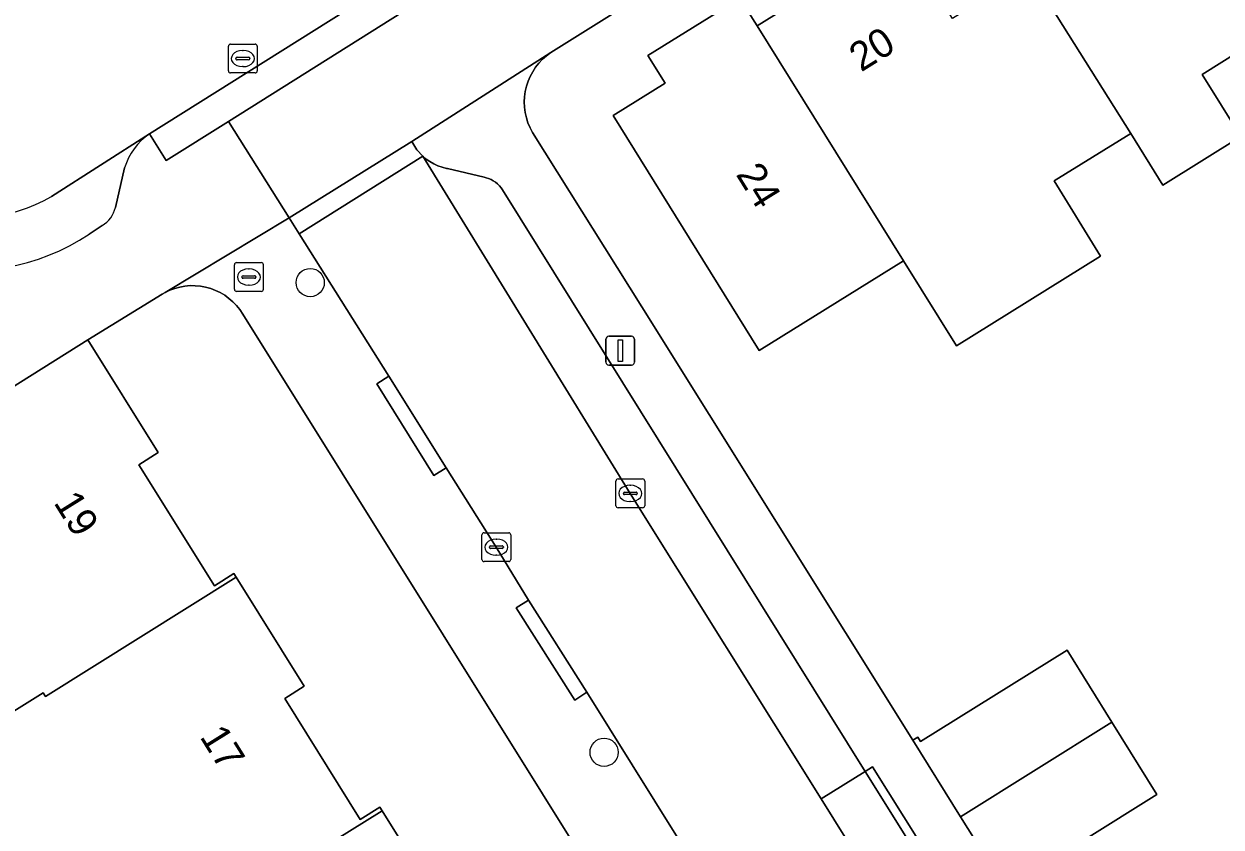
# Model space of a CAD drawing. Extents: x 158835 to 160077, y 386387 to 387778.
# Drawn here: x 159128.32 to 159169.83, y 386908.65 to 386936.5 of the extents above; entities that cross this region are included whole.
import ezdxf

# ---------------------------------------------------------------- set-up
doc = ezdxf.new("R2010")
doc.units = 0
for name, color, linetype in [('IMGEO_Boom', 7, 'Continuous'), ('IMGEO_Brandkraan', 7, 'Continuous'), ('IMGEO_Erf', 7, 'Continuous'), ('IMGEO_Kolk', 7, 'Continuous'), ('IMGEO_Lichtmast', 7, 'Continuous'), ('IMGEO_Muur', 7, 'Continuous'), ('IMGEO_Pand', 7, 'Continuous'), ('IMGEO_Pand_nummerreeks', 7, 'Continuous'), ('IMGEO_Parkeervlak_open', 7, 'Continuous'), ('IMGEO_Rijbaan_lokaal_gesloten', 7, 'Continuous'), ('IMGEO_Rijbaan_lokaal_open', 7, 'Continuous'), ('IMGEO_Rioolput', 7, 'Continuous'), ('IMGEO_Voetpad_open', 7, 'Continuous')]:
    doc.layers.add(name, color=color, linetype=linetype)

msp = doc.modelspace()

# ---------------------------------------------------------------- linework, layer by layer
at = {"layer": 'IMGEO_Boom'}
for centre in [(159138.243, 386927.527), (159148.436, 386911.238)]:
    msp.add_circle(centre, 0.489, dxfattribs=at)
at = {"layer": 'IMGEO_Brandkraan'}
for p, q in [((159135.617, 386927.295), (159135.617, 386928.147)), ((159135.692, 386928.221), (159136.544, 386928.221)), ((159136.105, 386928.001), (159136.13, 386928.001)), ((159136.618, 386928.147), (159136.618, 386927.295)), ((159135.876, 386927.715), (159135.876, 386927.727)), ((159136.314, 386927.678), (159135.916, 386927.678)), ((159135.919, 386927.764), (159136.317, 386927.764)), ((159136.36, 386927.727), (159136.36, 386927.715)), ((159136.544, 386927.221), (159135.692, 386927.221)), ((159136.128, 386927.441), (159136.103, 386927.441))]:
    msp.add_line(p, q, dxfattribs=at)
for points in [[(159135.617, 386927.295), (159135.617, 386928.147)], [(159135.692, 386928.221), (159136.544, 386928.221)], [(159136.618, 386928.147), (159136.618, 386927.295)], [(159136.544, 386927.221), (159135.692, 386927.221)]]:
    msp.add_lwpolyline(points, dxfattribs=at)
for centre, radius, start, end in [((159135.694, 386928.145), 0.0765, 91.552, 178.448), ((159135.694, 386928.145), 0.0765, 91.552, 178.448), ((159136.542, 386928.145), 0.0765, 1.552, 88.448), ((159136.542, 386928.145), 0.0765, 1.552, 88.448), ((159135.916, 386927.724), 0.0403, 85.8775, 175.7526), ((159135.913, 386927.714), 0.0366, 178.938, 274.7102), ((159136.317, 386927.721), 0.043, 264.8664, 352.4533), ((159136.321, 386927.726), 0.0386, 1.7309, 96.639), ((159135.694, 386927.297), 0.0765, 181.552, 268.448), ((159135.694, 386927.297), 0.0765, 181.552, 268.448), ((159136.542, 386927.297), 0.0765, 271.552, 358.448), ((159136.542, 386927.297), 0.0765, 271.552, 358.448)]:
    msp.add_arc(centre, radius, start, end, dxfattribs=at)
for centre, major_axis, ratio, start_param, end_param in [((159136.104, 386927.721), (-0.387, 0.002), 0.722429, 4.712389, 7.853982), ((159136.129, 386927.721), (-0.39, 0.002), 0.717154, 1.570796, 4.712389)]:
    msp.add_ellipse(centre, major_axis=major_axis, ratio=ratio, start_param=start_param, end_param=end_param, dxfattribs=at)
at = {"layer": 'IMGEO_Erf'}
for points in [[(159218.693, 386980.571), (159146.59, 386935.503), (159146.441, 386935.395), (159146.303, 386935.274), (159146.175, 386935.141), (159146.061, 386934.997), (159145.959, 386934.843), (159145.872, 386934.681), (159145.799, 386934.512), (159145.742, 386934.337), (159145.701, 386934.158), (159145.676, 386933.975), (159145.667, 386933.792), (159145.675, 386933.608), (159145.699, 386933.425), (159145.739, 386933.246), (159145.795, 386933.07), (159145.867, 386932.901), (159145.955, 386932.736), (159149.74, 386926.686), (159159.144, 386911.655), (159159.314, 386911.761), (159159.41, 386911.608), (159164.491, 386914.784), (159166.046, 386912.282), (159167.601, 386909.78), (159162.54, 386906.61)], [(159180.191, 386939.172), (159175.199, 386936.041), (159174.079, 386937.828), (159169.167, 386934.748), (159170.516, 386932.597), (159167.806, 386930.905), (159166.699, 386932.701), (159164.039, 386931.062), (159165.652, 386928.445), (159160.652, 386925.33), (159158.818, 386928.282), (159153.814, 386925.173), (159148.75, 386933.325), (159150.548, 386934.442), (159149.953, 386935.401), (159153.141, 386937.398), (159153.743, 386936.431), (159158.73, 386939.548)], [(159153.24, 386898.677), (159135.902, 386926.439), (159135.802, 386926.59), (159135.689, 386926.732), (159135.564, 386926.863), (159135.427, 386926.982), (159135.281, 386927.088), (159135.125, 386927.181), (159134.962, 386927.26), (159134.792, 386927.324), (159134.618, 386927.372), (159134.439, 386927.405), (159134.259, 386927.421), (159134.078, 386927.422), (159133.897, 386927.406), (159133.719, 386927.374), (159133.544, 386927.327), (159133.374, 386927.263), (159133.211, 386927.185), (159133.115, 386927.131), (159130.533, 386925.542), (159132.976, 386921.632), (159132.297, 386921.208), (159134.92, 386917.01), (159135.599, 386917.434), (159135.679, 386917.307), (159138.036, 386913.533), (159137.358, 386913.109), (159139.981, 386908.911), (159140.659, 386909.334), (159140.738, 386909.207), (159143.097, 386905.433)]]:
    msp.add_lwpolyline(points, dxfattribs=at)
at = {"layer": 'IMGEO_Kolk'}
for p, q in [((159148.843, 386919.792), (159148.843, 386920.644)), ((159148.918, 386920.718), (159149.77, 386920.718)), ((159149.331, 386920.498), (159149.356, 386920.498)), ((159149.844, 386920.644), (159149.844, 386919.792)), ((159149.102, 386920.212), (159149.102, 386920.224)), ((159149.54, 386920.175), (159149.142, 386920.175)), ((159149.145, 386920.261), (159149.543, 386920.261)), ((159149.586, 386920.224), (159149.586, 386920.212)), ((159149.77, 386919.718), (159148.918, 386919.718)), ((159149.354, 386919.938), (159149.329, 386919.938)), ((159144.199, 386917.927), (159144.199, 386918.779)), ((159144.274, 386918.853), (159145.126, 386918.853)), ((159145.2, 386918.779), (159145.2, 386917.927)), ((159144.458, 386918.347), (159144.458, 386918.359)), ((159144.501, 386918.396), (159144.899, 386918.396)), ((159144.687, 386918.633), (159144.712, 386918.633)), ((159144.942, 386918.359), (159144.942, 386918.347)), ((159144.896, 386918.31), (159144.498, 386918.31)), ((159144.71, 386918.073), (159144.685, 386918.073)), ((159145.126, 386917.853), (159144.274, 386917.853))]:
    msp.add_line(p, q, dxfattribs=at)
for points in [[(159148.843, 386919.792), (159148.843, 386920.644)], [(159148.918, 386920.718), (159149.77, 386920.718)], [(159149.844, 386920.644), (159149.844, 386919.792)], [(159149.77, 386919.718), (159148.918, 386919.718)], [(159144.199, 386917.927), (159144.199, 386918.779)], [(159144.274, 386918.853), (159145.126, 386918.853)], [(159145.2, 386918.779), (159145.2, 386917.927)], [(159145.126, 386917.853), (159144.274, 386917.853)]]:
    msp.add_lwpolyline(points, dxfattribs=at)
for centre, radius, start, end in [((159148.92, 386920.642), 0.0765, 91.552, 178.448), ((159148.92, 386920.642), 0.0765, 91.552, 178.448), ((159149.768, 386920.642), 0.0765, 1.552, 88.448), ((159149.768, 386920.642), 0.0765, 1.552, 88.448), ((159149.142, 386920.221), 0.0403, 85.8775, 175.7526), ((159149.139, 386920.211), 0.0366, 178.938, 274.7102), ((159149.543, 386920.218), 0.043, 264.8664, 352.4533), ((159149.547, 386920.223), 0.0386, 1.7309, 96.639), ((159148.92, 386919.794), 0.0765, 181.552, 268.448), ((159148.92, 386919.794), 0.0765, 181.552, 268.448), ((159149.768, 386919.794), 0.0765, 271.552, 358.448), ((159149.768, 386919.794), 0.0765, 271.552, 358.448), ((159144.276, 386918.777), 0.0765, 91.552, 178.448), ((159144.276, 386918.777), 0.0765, 91.552, 178.448), ((159145.124, 386918.777), 0.0765, 1.552, 88.448), ((159145.124, 386918.777), 0.0765, 1.552, 88.448), ((159144.498, 386918.356), 0.0403, 85.8775, 175.7526), ((159144.495, 386918.346), 0.0366, 178.938, 274.7102), ((159144.899, 386918.353), 0.043, 264.8664, 352.4533), ((159144.903, 386918.358), 0.0386, 1.7309, 96.639), ((159144.276, 386917.929), 0.0765, 181.552, 268.448), ((159144.276, 386917.929), 0.0765, 181.552, 268.448), ((159145.124, 386917.929), 0.0765, 271.552, 358.448), ((159145.124, 386917.929), 0.0765, 271.552, 358.448)]:
    msp.add_arc(centre, radius, start, end, dxfattribs=at)
for centre, major_axis, ratio, start_param, end_param in [((159149.33, 386920.218), (-0.387, 0.002), 0.722429, 4.712389, 7.853982), ((159149.355, 386920.218), (-0.39, 0.002), 0.717154, 1.570796, 4.712389), ((159144.686, 386918.353), (-0.387, 0.002), 0.722429, 4.712389, 7.853982), ((159144.711, 386918.353), (-0.39, 0.002), 0.717154, 1.570796, 4.712389)]:
    msp.add_ellipse(centre, major_axis=major_axis, ratio=ratio, start_param=start_param, end_param=end_param, dxfattribs=at)
at = {"layer": 'IMGEO_Lichtmast'}
for p, q in [((159148.497, 386924.767), (159148.497, 386925.567)), ((159148.497, 386925.567), (159148.497, 386924.767)), ((159148.597, 386925.667), (159149.387, 386925.667)), ((159149.387, 386925.667), (159148.597, 386925.667)), ((159149.487, 386925.567), (159149.487, 386924.767)), ((159149.487, 386924.767), (159149.487, 386925.567)), ((159149.387, 386924.667), (159148.597, 386924.667)), ((159148.597, 386924.667), (159149.387, 386924.667))]:
    msp.add_line(p, q, dxfattribs=at)
msp.add_lwpolyline([(159148.917, 386925.542), (159149.067, 386925.542), (159149.067, 386924.792), (159148.917, 386924.792), (159148.917, 386925.542)], dxfattribs=at)
for centre, start, end in [((159148.597, 386925.567), 90, 180), ((159148.597, 386925.567), 90, 180), ((159149.387, 386925.567), 0, 90), ((159149.387, 386925.567), 360, 90), ((159148.597, 386924.767), 180, 270), ((159148.597, 386924.767), 180, 270), ((159149.387, 386924.767), 270, 0), ((159149.387, 386924.767), 270, 0)]:
    msp.add_arc(centre, 0.1, start, end, dxfattribs=at)
at = {"layer": 'IMGEO_Muur'}
msp.add_lwpolyline([(159149.74, 386926.686), (159159.144, 386911.655)], dxfattribs=at)
at = {"layer": 'IMGEO_Pand'}
for points in [[(159169.005, 386945.982), (159168.408, 386946.941), (159165.221, 386944.949), (159165.82, 386943.991), (159163.997, 386942.852), (159165.794, 386939.978), (159163.157, 386938.33), (159166.699, 386932.701), (159167.806, 386930.905), (159170.516, 386932.597), (159169.167, 386934.748), (159174.079, 386937.828)], [(159163.157, 386938.33), (159160.521, 386936.682), (159158.73, 386939.548), (159153.743, 386936.431), (159158.818, 386928.282), (159160.652, 386925.33), (159165.652, 386928.445), (159164.039, 386931.062), (159166.699, 386932.701)], [(159153.743, 386936.431), (159153.141, 386937.398), (159149.953, 386935.401), (159150.548, 386934.442), (159148.75, 386933.325), (159153.814, 386925.173), (159158.818, 386928.282)], [(159123.926, 386921.395), (159112.501, 386914.25), (159114.935, 386910.349), (159122.629, 386915.15), (159125.239, 386910.966), (159128.984, 386913.306), (159129.063, 386913.179), (159135.679, 386917.307), (159135.599, 386917.434), (159134.92, 386917.01), (159132.297, 386921.208), (159132.976, 386921.632), (159130.533, 386925.542)], [(159129.063, 386913.179), (159128.984, 386913.306), (159125.239, 386910.966), (159115.339, 386904.78), (159117.771, 386900.875), (159127.954, 386907.217), (159130.562, 386903.037), (159134.051, 386905.219), (159134.13, 386905.092), (159140.738, 386909.207), (159140.659, 386909.334), (159139.981, 386908.911), (159137.358, 386913.109), (159138.036, 386913.533), (159135.679, 386917.307)], [(159164.491, 386914.784), (159159.41, 386911.608), (159159.314, 386911.761), (159159.144, 386911.655), (159160.798, 386909.004), (159166.046, 386912.282)], [(159162.63, 386906.466), (159162.54, 386906.61), (159167.601, 386909.78), (159166.046, 386912.282), (159160.798, 386909.004), (159162.452, 386906.354)], [(159134.13, 386905.092), (159134.051, 386905.219), (159130.562, 386903.037), (159122.623, 386898.073), (159125.05, 386894.177), (159136.501, 386901.311), (159139.113, 386897.119), (159139.192, 386896.992), (159145.8, 386901.108), (159145.72, 386901.235), (159145.041, 386900.811), (159142.418, 386905.009), (159143.097, 386905.433), (159140.738, 386909.207)]]:
    msp.add_lwpolyline(points, close=True, dxfattribs=at)
at = {"layer": 'IMGEO_Parkeervlak_open'}
for points in [[(159132.67, 386932.684), (159129.269, 386930.514)], [(159131.488, 386930.137), (159131.809, 386931.509)], [(159130.583, 386929.203), (159131.026, 386929.509)]]:
    msp.add_lwpolyline(points, dxfattribs=at)
for points in [[(159144.915, 386930.744), (159144.862, 386930.818), (159144.803, 386930.886), (159144.738, 386930.95), (159144.667, 386931.007), (159144.592, 386931.057), (159144.513, 386931.101), (159144.429, 386931.137), (159144.343, 386931.166), (159144.276, 386931.183), (159143.003, 386931.482), (159142.972, 386931.488), (159142.82, 386931.527), (159142.673, 386931.58), (159142.531, 386931.645), (159142.396, 386931.723), (159142.268, 386931.812), (159142.148, 386931.913), (159149.339, 386920.217), (159155.96, 386909.62), (159157.483, 386910.571)], [(159157.483, 386910.571), (159155.96, 386909.62), (159159.157, 386904.502), (159160.685, 386905.457)]]:
    msp.add_lwpolyline(points, close=True, dxfattribs=at)
for centre, radius, start, end in [((159126.285, 386935.792), 6.063, 210.7181, 299.4791), ((159133.839, 386930.924), 2.113, 123.6023, 163.9323), ((159126.293, 386935.793), 7.864, 211.6572, 303.0655), ((159130.566, 386930.331), 0.942, 299.2249, 348.0936)]:
    msp.add_arc(centre, radius, start, end, dxfattribs=at)
at = {"layer": 'IMGEO_Rijbaan_lokaal_gesloten'}
msp.add_lwpolyline([(159129.269, 386930.514), (159132.67, 386932.684), (159141.241, 386938.069)], dxfattribs=at)
msp.add_arc((159126.285, 386935.792), 6.063, 210.7181, 299.4791, dxfattribs=at)
at = {"layer": 'IMGEO_Rijbaan_lokaal_open'}
msp.add_lwpolyline([(159137.857, 386929.222), (159142.148, 386931.913), (159141.943, 386932.137), (159141.766, 386932.423), (159137.51, 386929.772)], close=True, dxfattribs=at)
msp.add_lwpolyline([(159172.443, 386883.216), (159160.662, 386902.094), (159159.157, 386904.502), (159155.96, 386909.62), (159149.339, 386920.217), (159142.148, 386931.913), (159137.857, 386929.222), (159140.974, 386924.285), (159142.959, 386921.099), (159144.697, 386918.353), (159145.812, 386916.519), (159147.84, 386913.319), (159150.982, 386908.288), (159152.98, 386905.07), (159155.702, 386900.684), (159156.02, 386900.204), (159158.03, 386896.99), (159161.031, 386892.166), (159163.024, 386888.953), (159166.124, 386884.032), (159168.115, 386880.832), (159168.528, 386880.16), (159171.227, 386875.856)], dxfattribs=at)
at = {"layer": 'IMGEO_Rioolput'}
for p, q in [((159135.482, 386935.798), (159136.334, 386935.798)), ((159135.407, 386934.872), (159135.407, 386935.724)), ((159135.709, 386935.341), (159136.107, 386935.341)), ((159135.895, 386935.578), (159135.92, 386935.578)), ((159136.408, 386935.724), (159136.408, 386934.872)), ((159135.666, 386935.292), (159135.666, 386935.304)), ((159136.104, 386935.255), (159135.706, 386935.255)), ((159135.918, 386935.018), (159135.893, 386935.018)), ((159136.15, 386935.304), (159136.15, 386935.292)), ((159136.334, 386934.798), (159135.482, 386934.798))]:
    msp.add_line(p, q, dxfattribs=at)
for points in [[(159135.482, 386935.798), (159136.334, 386935.798)], [(159135.407, 386934.872), (159135.407, 386935.724)], [(159136.408, 386935.724), (159136.408, 386934.872)], [(159136.334, 386934.798), (159135.482, 386934.798)]]:
    msp.add_lwpolyline(points, dxfattribs=at)
for centre, radius, start, end in [((159135.484, 386935.722), 0.0765, 91.552, 178.448), ((159135.484, 386935.722), 0.0765, 91.552, 178.448), ((159136.332, 386935.722), 0.0765, 1.552, 88.448), ((159136.332, 386935.722), 0.0765, 1.552, 88.448), ((159135.706, 386935.301), 0.0403, 85.8775, 175.7526), ((159136.111, 386935.303), 0.0386, 1.7309, 96.639), ((159135.703, 386935.291), 0.0366, 178.938, 274.7102), ((159136.107, 386935.298), 0.043, 264.8664, 352.4533), ((159135.484, 386934.874), 0.0765, 181.552, 268.448), ((159135.484, 386934.874), 0.0765, 181.552, 268.448), ((159136.332, 386934.874), 0.0765, 271.552, 358.448), ((159136.332, 386934.874), 0.0765, 271.552, 358.448)]:
    msp.add_arc(centre, radius, start, end, dxfattribs=at)
for centre, major_axis, ratio, start_param, end_param in [((159135.894, 386935.298), (-0.387, 0.002), 0.722429, 4.712389, 7.853982), ((159135.919, 386935.298), (-0.39, 0.002), 0.717154, 1.570796, 4.712389)]:
    msp.add_ellipse(centre, major_axis=major_axis, ratio=ratio, start_param=start_param, end_param=end_param, dxfattribs=at)
at = {"layer": 'IMGEO_Voetpad_open'}
for points in [[(159076.971, 387000), (159074.653, 387000), (159106.574, 386948.859), (159116.105, 386933.589), (159116.732, 386932.585), (159119.83, 386927.623), (159119.935, 386927.687), (159120.013, 386927.734), (159123.926, 386921.395), (159130.533, 386925.542), (159133.115, 386927.131), (159133.211, 386927.185), (159137.51, 386929.772), (159135.408, 386933.117), (159133.25, 386931.761), (159132.67, 386932.684)], [(159141.241, 386938.069), (159141.821, 386937.146), (159135.408, 386933.117), (159137.51, 386929.772), (159141.766, 386932.423), (159146.59, 386935.503), (159218.693, 386980.571)], [(159162.452, 386906.354), (159160.798, 386909.004), (159159.144, 386911.655), (159149.74, 386926.686), (159145.955, 386932.736), (159145.867, 386932.901), (159145.795, 386933.07), (159145.739, 386933.246), (159145.699, 386933.425), (159145.675, 386933.608), (159145.667, 386933.792), (159145.676, 386933.975), (159145.701, 386934.158), (159145.742, 386934.337), (159145.799, 386934.512), (159145.872, 386934.681), (159145.959, 386934.843), (159146.061, 386934.997), (159146.175, 386935.141), (159146.303, 386935.274), (159146.441, 386935.395), (159146.59, 386935.503), (159141.766, 386932.423), (159141.943, 386932.137), (159142.148, 386931.913), (159142.268, 386931.812), (159142.396, 386931.723), (159142.531, 386931.645), (159142.673, 386931.58), (159142.82, 386931.527), (159142.972, 386931.488), (159143.003, 386931.482), (159144.276, 386931.183), (159144.343, 386931.166), (159144.429, 386931.137), (159144.513, 386931.101), (159144.592, 386931.057), (159144.667, 386931.007), (159144.738, 386930.95), (159144.803, 386930.886), (159144.862, 386930.818), (159144.915, 386930.744), (159157.483, 386910.571), (159157.745, 386910.735), (159160.948, 386905.622)], [(159131.809, 386931.509), (159131.488, 386930.137)], [(159150.982, 386908.288), (159147.84, 386913.319), (159147.418, 386913.052), (159145.39, 386916.252), (159145.812, 386916.519), (159144.697, 386918.353), (159142.959, 386921.099), (159142.535, 386920.835), (159140.55, 386924.021), (159140.974, 386924.285), (159137.857, 386929.222), (159137.51, 386929.772), (159133.211, 386927.185), (159133.374, 386927.263), (159133.544, 386927.327), (159133.719, 386927.374), (159133.897, 386927.406), (159134.078, 386927.422), (159134.259, 386927.421), (159134.439, 386927.405), (159134.618, 386927.372), (159134.792, 386927.324), (159134.962, 386927.26), (159135.125, 386927.181), (159135.281, 386927.088), (159135.427, 386926.982), (159135.564, 386926.863), (159135.689, 386926.732), (159135.802, 386926.59), (159135.902, 386926.439), (159153.24, 386898.677)], [(159131.026, 386929.509), (159130.583, 386929.203)]]:
    msp.add_lwpolyline(points, dxfattribs=at)
for points in [[(159141.821, 386937.146), (159141.241, 386938.069), (159132.67, 386932.684), (159133.25, 386931.761), (159135.408, 386933.117)], [(159140.55, 386924.021), (159142.535, 386920.835), (159142.959, 386921.099), (159140.974, 386924.285)], [(159145.39, 386916.252), (159147.418, 386913.052), (159147.84, 386913.319), (159145.812, 386916.519)], [(159157.745, 386910.735), (159157.483, 386910.571), (159160.685, 386905.457), (159160.948, 386905.622)]]:
    msp.add_lwpolyline(points, close=True, dxfattribs=at)
for centre, radius, start, end in [((159133.839, 386930.924), 2.113, 123.6023, 163.9323), ((159126.293, 386935.793), 7.864, 211.6572, 303.0655), ((159130.566, 386930.331), 0.942, 299.2249, 348.0936)]:
    msp.add_arc(centre, radius, start, end, dxfattribs=at)

# ---------------------------------------------------------------- texts
at = {"layer": 'IMGEO_Pand_nummerreeks'}
for s, rotation, p in [('20', 32.0112, (159157.346, 386934.814)), ('24', 301.8505, (159152.987, 386931.281)), ('19', 301.9601, (159129.328, 386919.898)), ('17', 301.9601, (159134.394, 386911.779))]:
    msp.add_text(s, height=1, rotation=rotation, dxfattribs=at).set_placement(p)

doc.saveas('drawing.dxf')
